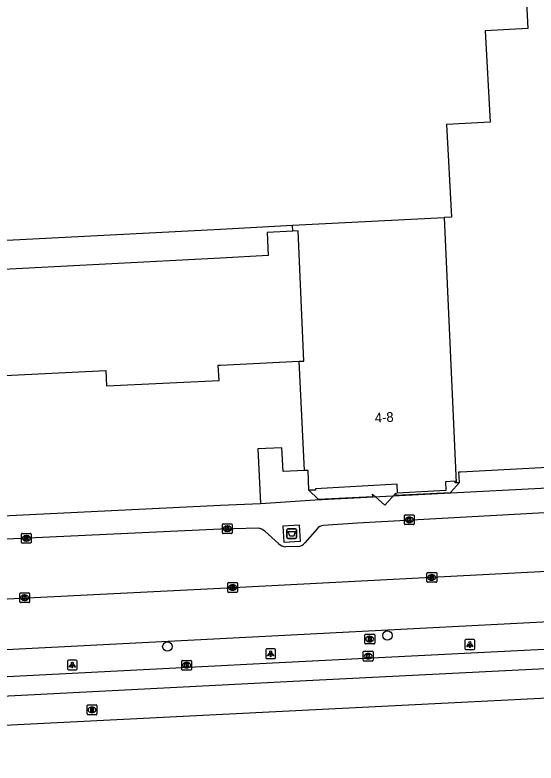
# Model space of a CAD drawing. Extents: x 161084 to 161928, y 385355 to 386522.
# Drawn here: x 161479 to 161532.3, y 385360.1 to 385436.6 of the extents above; entities that cross this region are included whole.
import ezdxf

# ---------------------------------------------------------------- set-up
doc = ezdxf.new("R2010")
doc.units = 0
for name, color, linetype in [('IMGEO_Afval_apart_plaats', 7, 'Continuous'), ('IMGEO_Boom', 7, 'Continuous'), ('IMGEO_Brandkraan', 7, 'Continuous'), ('IMGEO_Kolk', 7, 'Continuous'), ('IMGEO_Lichtpunt', 7, 'Continuous'), ('IMGEO_Pand', 7, 'Continuous'), ('IMGEO_Pand_nummerreeks', 7, 'Continuous'), ('IMGEO_Pand_overbouw', 7, 'Continuous'), ('IMGEO_Parkeervlak_open', 7, 'Continuous'), ('IMGEO_Rijbaan_lokaal_gesloten', 7, 'Continuous'), ('IMGEO_Rijbaan_lokaal_open', 7, 'Continuous'), ('IMGEO_Rioolput', 7, 'Continuous'), ('IMGEO_Voetpad_gesloten', 7, 'Continuous'), ('IMGEO_Voetpad_open', 7, 'Continuous')]:
    doc.layers.add(name, color=color, linetype=linetype)

msp = doc.modelspace()

# ---------------------------------------------------------------- linework, layer by layer
at = {"layer": 'IMGEO_Afval_apart_plaats'}
for p, q in [((161506.789, 385383.149), (161506.789, 385383.949)), ((161506.789, 385383.949), (161506.789, 385383.149)), ((161506.889, 385384.049), (161507.679, 385384.049)), ((161507.679, 385384.049), (161506.889, 385384.049)), ((161507.779, 385383.949), (161507.779, 385383.149)), ((161507.779, 385383.149), (161507.779, 385383.949)), ((161507.679, 385383.049), (161506.889, 385383.049)), ((161506.889, 385383.049), (161507.679, 385383.049))]:
    msp.add_line(p, q, dxfattribs=at)
msp.add_lwpolyline([(161506.932, 385383.763), (161507.636, 385383.763), (161507.487, 385383.293), (161507.081, 385383.293), (161506.932, 385383.763)], dxfattribs=at)
for centre, start, end in [((161506.889, 385383.949), 90, 180), ((161506.889, 385383.949), 90, 180), ((161507.679, 385383.949), 0, 90), ((161507.679, 385383.949), 360, 90), ((161506.889, 385383.149), 180, 270), ((161506.889, 385383.149), 180, 270), ((161507.679, 385383.149), 270, 0), ((161507.679, 385383.149), 270, 0)]:
    msp.add_arc(centre, 0.1, start, end, dxfattribs=at)
at = {"layer": 'IMGEO_Boom'}
for centre in [(161517.077, 385373.131), (161494.561, 385371.999)]:
    msp.add_circle(centre, 0.489, dxfattribs=at)
at = {"layer": 'IMGEO_Brandkraan'}
for p, q in [((161514.768, 385372.341), (161514.768, 385373.193)), ((161514.843, 385373.267), (161515.695, 385373.267)), ((161515.256, 385373.047), (161515.281, 385373.047)), ((161515.769, 385373.193), (161515.769, 385372.341)), ((161515.695, 385372.267), (161514.843, 385372.267)), ((161515.279, 385372.487), (161515.254, 385372.487))]:
    msp.add_line(p, q, dxfattribs=at)
for points in [[(161514.768, 385372.341), (161514.768, 385373.193)], [(161514.843, 385373.267), (161515.695, 385373.267)], [(161515.769, 385373.193), (161515.769, 385372.341)], [(161515.695, 385372.267), (161514.843, 385372.267)], [(161515.116, 385372.967), (161515.116, 385372.567), (161515.329, 385372.567)], [(161515.347, 385372.967), (161515.116, 385372.967)], [(161515.295, 385372.886), (161515.241, 385372.886), (161515.241, 385372.81)], [(161515.241, 385372.81), (161515.294, 385372.81)], [(161515.303, 385372.734), (161515.241, 385372.734), (161515.241, 385372.653)], [(161515.241, 385372.653), (161515.303, 385372.653)]]:
    msp.add_lwpolyline(points, dxfattribs=at)
for centre, radius, start, end in [((161514.845, 385373.191), 0.0765, 91.55205, 178.44795), ((161514.845, 385373.191), 0.0765, 91.55205, 178.44795), ((161515.693, 385373.191), 0.0765, 1.55205, 88.44795), ((161515.693, 385373.191), 0.0765, 1.55205, 88.44795), ((161514.845, 385372.343), 0.0765, 181.55205, 268.44795), ((161514.845, 385372.343), 0.0765, 181.55205, 268.44795), ((161515.296, 385372.848), 0.0379, 267.82845, 90.93552), ((161515.304, 385372.693), 0.0404, 269.87594, 90.50774), ((161515.335, 385372.818), 0.251, 268.66757, 293.53466), ((161515.351, 385372.822), 0.145, 59.4692, 91.53667), ((161515.376, 385372.869), 0.0922, 285.51372, 58.15012), ((161515.381, 385372.677), 0.105, 301.31148, 78.98903), ((161515.693, 385372.343), 0.0765, 271.55205, 358.44795), ((161515.693, 385372.343), 0.0765, 271.55205, 358.44795)]:
    msp.add_arc(centre, radius, start, end, dxfattribs=at)
for centre, major_axis, ratio, start_param, end_param in [((161515.255, 385372.767), (-0.387, 0.002), 0.722429, 4.712389, 7.853982), ((161515.28, 385372.767), (-0.39, 0.002), 0.717154, 1.570796, 4.712389)]:
    msp.add_ellipse(centre, major_axis=major_axis, ratio=ratio, start_param=start_param, end_param=end_param, dxfattribs=at)
at = {"layer": 'IMGEO_Kolk'}
for p, q in [((161518.808, 385384.55), (161518.808, 385385.402)), ((161518.883, 385385.476), (161519.735, 385385.476)), ((161519.296, 385385.256), (161519.321, 385385.256)), ((161519.809, 385385.402), (161519.809, 385384.55)), ((161500.186, 385383.635), (161500.186, 385384.487)), ((161500.261, 385384.561), (161501.113, 385384.561)), ((161501.187, 385384.487), (161501.187, 385383.635)), ((161519.735, 385384.476), (161518.883, 385384.476)), ((161519.319, 385384.696), (161519.294, 385384.696)), ((161500.697, 385383.781), (161500.672, 385383.781)), ((161500.674, 385384.341), (161500.699, 385384.341)), ((161479.616, 385382.649), (161479.616, 385383.501)), ((161479.691, 385383.575), (161480.543, 385383.575)), ((161480.104, 385383.355), (161480.129, 385383.355)), ((161480.617, 385383.501), (161480.617, 385382.649)), ((161501.113, 385383.561), (161500.261, 385383.561)), ((161480.543, 385382.575), (161479.691, 385382.575)), ((161480.127, 385382.795), (161480.102, 385382.795)), ((161521.113, 385378.651), (161521.113, 385379.503)), ((161521.188, 385379.577), (161522.04, 385379.577)), ((161521.601, 385379.357), (161521.626, 385379.357)), ((161522.114, 385379.503), (161522.114, 385378.651)), ((161500.734, 385377.617), (161500.734, 385378.469)), ((161500.809, 385378.543), (161501.661, 385378.543)), ((161501.735, 385378.469), (161501.735, 385377.617)), ((161522.04, 385378.577), (161521.188, 385378.577)), ((161521.624, 385378.797), (161521.599, 385378.797)), ((161501.245, 385377.763), (161501.22, 385377.763)), ((161501.222, 385378.323), (161501.247, 385378.323)), ((161479.453, 385376.572), (161479.453, 385377.424)), ((161479.528, 385377.498), (161480.38, 385377.498)), ((161479.941, 385377.278), (161479.966, 385377.278)), ((161480.454, 385377.424), (161480.454, 385376.572)), ((161501.661, 385377.543), (161500.809, 385377.543)), ((161480.38, 385376.498), (161479.528, 385376.498)), ((161479.964, 385376.718), (161479.939, 385376.718)), ((161514.676, 385371.517), (161515.528, 385371.517)), ((161514.601, 385370.591), (161514.601, 385371.443)), ((161515.112, 385370.737), (161515.087, 385370.737)), ((161515.089, 385371.297), (161515.114, 385371.297)), ((161515.602, 385371.443), (161515.602, 385370.591)), ((161496.021, 385369.661), (161496.021, 385370.513)), ((161496.096, 385370.587), (161496.948, 385370.587)), ((161496.509, 385370.367), (161496.534, 385370.367)), ((161497.022, 385370.513), (161497.022, 385369.661)), ((161515.528, 385370.517), (161514.676, 385370.517)), ((161496.948, 385369.587), (161496.096, 385369.587)), ((161496.532, 385369.807), (161496.507, 385369.807))]:
    msp.add_line(p, q, dxfattribs=at)
for points in [[(161518.808, 385384.55), (161518.808, 385385.402)], [(161518.883, 385385.476), (161519.735, 385385.476)], [(161519.809, 385385.402), (161519.809, 385384.55)], [(161500.186, 385383.635), (161500.186, 385384.487)], [(161500.261, 385384.561), (161501.113, 385384.561)], [(161501.187, 385384.487), (161501.187, 385383.635)], [(161519.735, 385384.476), (161518.883, 385384.476)], [(161519.129, 385385.176), (161519.252, 385385.176), (161519.252, 385385.025), (161519.382, 385385.176), (161519.546, 385385.176), (161519.4, 385385.025), (161519.553, 385384.776), (161519.401, 385384.776), (161519.316, 385384.94), (161519.252, 385384.873), (161519.252, 385384.776), (161519.129, 385384.776), (161519.129, 385385.176)], [(161500.507, 385384.261), (161500.63, 385384.261), (161500.63, 385384.11), (161500.76, 385384.261), (161500.924, 385384.261), (161500.778, 385384.11), (161500.931, 385383.861), (161500.779, 385383.861), (161500.694, 385384.025), (161500.63, 385383.958), (161500.63, 385383.861), (161500.507, 385383.861), (161500.507, 385384.261)], [(161479.616, 385382.649), (161479.616, 385383.501)], [(161479.691, 385383.575), (161480.543, 385383.575)], [(161479.937, 385383.275), (161480.06, 385383.275), (161480.06, 385383.124), (161480.19, 385383.275), (161480.354, 385383.275), (161480.208, 385383.124), (161480.361, 385382.875), (161480.209, 385382.875), (161480.124, 385383.039), (161480.06, 385382.972), (161480.06, 385382.875), (161479.937, 385382.875), (161479.937, 385383.275)], [(161480.617, 385383.501), (161480.617, 385382.649)], [(161501.113, 385383.561), (161500.261, 385383.561)], [(161480.543, 385382.575), (161479.691, 385382.575)], [(161521.113, 385378.651), (161521.113, 385379.503)], [(161521.188, 385379.577), (161522.04, 385379.577)], [(161521.434, 385379.277), (161521.557, 385379.277), (161521.557, 385379.126), (161521.687, 385379.277), (161521.851, 385379.277), (161521.705, 385379.126), (161521.858, 385378.877), (161521.706, 385378.877), (161521.621, 385379.041), (161521.557, 385378.974), (161521.557, 385378.877), (161521.434, 385378.877), (161521.434, 385379.277)], [(161522.114, 385379.503), (161522.114, 385378.651)], [(161500.734, 385377.617), (161500.734, 385378.469)], [(161500.809, 385378.543), (161501.661, 385378.543)], [(161501.735, 385378.469), (161501.735, 385377.617)], [(161522.04, 385378.577), (161521.188, 385378.577)], [(161501.055, 385378.243), (161501.178, 385378.243), (161501.178, 385378.092), (161501.308, 385378.243), (161501.472, 385378.243), (161501.326, 385378.092), (161501.479, 385377.843), (161501.327, 385377.843), (161501.242, 385378.007), (161501.178, 385377.94), (161501.178, 385377.843), (161501.055, 385377.843), (161501.055, 385378.243)], [(161479.453, 385376.572), (161479.453, 385377.424)], [(161479.528, 385377.498), (161480.38, 385377.498)], [(161479.774, 385377.198), (161479.897, 385377.198), (161479.897, 385377.047), (161480.027, 385377.198), (161480.191, 385377.198), (161480.045, 385377.047), (161480.198, 385376.798), (161480.046, 385376.798), (161479.961, 385376.962), (161479.897, 385376.895), (161479.897, 385376.798), (161479.774, 385376.798), (161479.774, 385377.198)], [(161480.454, 385377.424), (161480.454, 385376.572)], [(161501.661, 385377.543), (161500.809, 385377.543)], [(161480.38, 385376.498), (161479.528, 385376.498)], [(161514.676, 385371.517), (161515.528, 385371.517)], [(161514.601, 385370.591), (161514.601, 385371.443)], [(161514.922, 385371.217), (161515.045, 385371.217), (161515.045, 385371.066), (161515.175, 385371.217), (161515.339, 385371.217), (161515.193, 385371.066), (161515.346, 385370.817), (161515.194, 385370.817), (161515.109, 385370.981), (161515.045, 385370.914), (161515.045, 385370.817), (161514.922, 385370.817), (161514.922, 385371.217)], [(161515.602, 385371.443), (161515.602, 385370.591)], [(161496.021, 385369.661), (161496.021, 385370.513)], [(161496.096, 385370.587), (161496.948, 385370.587)], [(161496.342, 385370.287), (161496.465, 385370.287), (161496.465, 385370.136), (161496.595, 385370.287), (161496.759, 385370.287), (161496.613, 385370.136), (161496.766, 385369.887), (161496.614, 385369.887), (161496.529, 385370.051), (161496.465, 385369.984), (161496.465, 385369.887), (161496.342, 385369.887), (161496.342, 385370.287)], [(161497.022, 385370.513), (161497.022, 385369.661)], [(161515.528, 385370.517), (161514.676, 385370.517)], [(161496.948, 385369.587), (161496.096, 385369.587)]]:
    msp.add_lwpolyline(points, dxfattribs=at)
for centre, start, end in [((161518.885, 385385.4), 91.55205, 178.44795), ((161518.885, 385385.4), 91.55205, 178.44795), ((161519.733, 385385.4), 1.55205, 88.44795), ((161519.733, 385385.4), 1.55205, 88.44795), ((161500.263, 385384.485), 91.55205, 178.44795), ((161500.263, 385384.485), 91.55205, 178.44795), ((161501.111, 385384.485), 1.55205, 88.44795), ((161501.111, 385384.485), 1.55205, 88.44795), ((161518.885, 385384.552), 181.55205, 268.44795), ((161518.885, 385384.552), 181.55205, 268.44795), ((161519.733, 385384.552), 271.55205, 358.44795), ((161519.733, 385384.552), 271.55205, 358.44795), ((161479.693, 385383.499), 91.55205, 178.44795), ((161479.693, 385383.499), 91.55205, 178.44795), ((161480.541, 385383.499), 1.55205, 88.44795), ((161480.541, 385383.499), 1.55205, 88.44795), ((161500.263, 385383.637), 181.55205, 268.44795), ((161500.263, 385383.637), 181.55205, 268.44795), ((161501.111, 385383.637), 271.55205, 358.44795), ((161501.111, 385383.637), 271.55205, 358.44795), ((161479.693, 385382.651), 181.55205, 268.44795), ((161479.693, 385382.651), 181.55205, 268.44795), ((161480.541, 385382.651), 271.55205, 358.44795), ((161480.541, 385382.651), 271.55205, 358.44795), ((161521.19, 385379.501), 91.55205, 178.44795), ((161521.19, 385379.501), 91.55205, 178.44795), ((161522.038, 385379.501), 1.55205, 88.44795), ((161522.038, 385379.501), 1.55205, 88.44795), ((161500.811, 385378.467), 91.55205, 178.44795), ((161500.811, 385378.467), 91.55205, 178.44795), ((161501.659, 385378.467), 1.55205, 88.44795), ((161501.659, 385378.467), 1.55205, 88.44795), ((161521.19, 385378.653), 181.55205, 268.44795), ((161521.19, 385378.653), 181.55205, 268.44795), ((161522.038, 385378.653), 271.55205, 358.44795), ((161522.038, 385378.653), 271.55205, 358.44795), ((161500.811, 385377.619), 181.55205, 268.44795), ((161500.811, 385377.619), 181.55205, 268.44795), ((161501.659, 385377.619), 271.55205, 358.44795), ((161501.659, 385377.619), 271.55205, 358.44795), ((161479.53, 385377.422), 91.55205, 178.44795), ((161479.53, 385377.422), 91.55205, 178.44795), ((161480.378, 385377.422), 1.55205, 88.44795), ((161480.378, 385377.422), 1.55205, 88.44795), ((161479.53, 385376.574), 181.55205, 268.44795), ((161479.53, 385376.574), 181.55205, 268.44795), ((161480.378, 385376.574), 271.55205, 358.44795), ((161480.378, 385376.574), 271.55205, 358.44795), ((161514.678, 385371.441), 91.55205, 178.44795), ((161514.678, 385371.441), 91.55205, 178.44795), ((161515.526, 385371.441), 1.55205, 88.44795), ((161515.526, 385371.441), 1.55205, 88.44795), ((161496.098, 385370.511), 91.55205, 178.44795), ((161496.098, 385370.511), 91.55205, 178.44795), ((161496.946, 385370.511), 1.55205, 88.44795), ((161496.946, 385370.511), 1.55205, 88.44795), ((161514.678, 385370.593), 181.55205, 268.44795), ((161514.678, 385370.593), 181.55205, 268.44795), ((161515.526, 385370.593), 271.55205, 358.44795), ((161515.526, 385370.593), 271.55205, 358.44795), ((161496.098, 385369.663), 181.55205, 268.44795), ((161496.098, 385369.663), 181.55205, 268.44795), ((161496.946, 385369.663), 271.55205, 358.44795), ((161496.946, 385369.663), 271.55205, 358.44795)]:
    msp.add_arc(centre, 0.0765, start, end, dxfattribs=at)
for centre, major_axis, ratio, start_param, end_param in [((161519.295, 385384.976), (-0.387, 0.002), 0.722429, 4.712389, 7.853982), ((161519.32, 385384.976), (-0.39, 0.002), 0.717154, 1.570796, 4.712389), ((161500.673, 385384.061), (-0.387, 0.002), 0.722429, 4.712389, 7.853982), ((161500.698, 385384.061), (-0.39, 0.002), 0.717154, 1.570796, 4.712389), ((161480.103, 385383.075), (-0.387, 0.002), 0.722429, 4.712389, 7.853982), ((161480.128, 385383.075), (-0.39, 0.002), 0.717154, 1.570796, 4.712389), ((161521.6, 385379.077), (-0.387, 0.002), 0.722429, 4.712389, 7.853982), ((161521.625, 385379.077), (-0.39, 0.002), 0.717154, 1.570796, 4.712389), ((161501.221, 385378.043), (-0.387, 0.002), 0.722429, 4.712389, 7.853982), ((161501.246, 385378.043), (-0.39, 0.002), 0.717154, 1.570796, 4.712389), ((161479.94, 385376.998), (-0.387, 0.002), 0.722429, 4.712389, 7.853982), ((161479.965, 385376.998), (-0.39, 0.002), 0.717154, 1.570796, 4.712389), ((161515.088, 385371.017), (-0.387, 0.002), 0.722429, 4.712389, 7.853982), ((161515.113, 385371.017), (-0.39, 0.002), 0.717154, 1.570796, 4.712389), ((161496.508, 385370.087), (-0.387, 0.002), 0.722429, 4.712389, 7.853982), ((161496.533, 385370.087), (-0.39, 0.002), 0.717154, 1.570796, 4.712389)]:
    msp.add_ellipse(centre, major_axis=major_axis, ratio=ratio, start_param=start_param, end_param=end_param, dxfattribs=at)
at = {"layer": 'IMGEO_Lichtpunt'}
for p, q in [((161525.009, 385372.609), (161525.009, 385371.802)), ((161525.009, 385372.609), (161525.009, 385371.802)), ((161525.911, 385372.704), (161525.103, 385372.704)), ((161525.911, 385372.704), (161525.103, 385372.704)), ((161526.005, 385371.802), (161526.005, 385372.609)), ((161526.005, 385371.802), (161526.005, 385372.609)), ((161504.627, 385371.661), (161504.627, 385370.854)), ((161504.627, 385371.661), (161504.627, 385370.854)), ((161505.529, 385371.756), (161504.721, 385371.756)), ((161505.529, 385371.756), (161504.721, 385371.756)), ((161505.623, 385370.854), (161505.623, 385371.661)), ((161505.623, 385370.854), (161505.623, 385371.661)), ((161525.103, 385371.708), (161525.911, 385371.708)), ((161525.103, 385371.708), (161525.911, 385371.708)), ((161504.721, 385370.76), (161505.529, 385370.76)), ((161504.721, 385370.76), (161505.529, 385370.76)), ((161484.333, 385370.511), (161484.333, 385369.704)), ((161484.333, 385370.511), (161484.333, 385369.704)), ((161485.235, 385370.606), (161484.427, 385370.606)), ((161485.235, 385370.606), (161484.427, 385370.606)), ((161485.329, 385369.704), (161485.329, 385370.511)), ((161485.329, 385369.704), (161485.329, 385370.511)), ((161484.427, 385369.61), (161485.235, 385369.61)), ((161484.427, 385369.61), (161485.235, 385369.61))]:
    msp.add_line(p, q, dxfattribs=at)
for points in [[(161525.383, 385372.273), (161525.422, 385372.245), (161525.234, 385371.983), (161525.196, 385372.01), (161525.383, 385372.273)], [(161525.485, 385372.225), (161525.532, 385372.225), (161525.532, 385371.903), (161525.485, 385371.903), (161525.485, 385372.225)], [(161525.595, 385372.245), (161525.633, 385372.272), (161525.82, 385372.01), (161525.781, 385371.982), (161525.595, 385372.245)], [(161505.001, 385371.325), (161505.04, 385371.297), (161504.852, 385371.035), (161504.814, 385371.062), (161505.001, 385371.325)], [(161505.103, 385371.277), (161505.15, 385371.277), (161505.15, 385370.955), (161505.103, 385370.955), (161505.103, 385371.277)], [(161505.213, 385371.297), (161505.251, 385371.324), (161505.438, 385371.062), (161505.399, 385371.034), (161505.213, 385371.297)], [(161484.707, 385370.175), (161484.746, 385370.147), (161484.558, 385369.885), (161484.52, 385369.912), (161484.707, 385370.175)], [(161484.809, 385370.127), (161484.856, 385370.127), (161484.856, 385369.805), (161484.809, 385369.805), (161484.809, 385370.127)], [(161484.919, 385370.147), (161484.957, 385370.174), (161485.144, 385369.912), (161485.105, 385369.884), (161484.919, 385370.147)]]:
    msp.add_lwpolyline(points, dxfattribs=at)
for centre in [(161525.508, 385372.407), (161505.126, 385371.459), (161484.832, 385370.309)]:
    msp.add_circle(centre, 0.0994, dxfattribs=at)
for centre, start, end in [((161525.103, 385372.609), 90, 180), ((161525.103, 385372.609), 90, 180), ((161525.911, 385372.609), 0, 90), ((161525.911, 385372.609), 0, 90), ((161504.721, 385371.661), 90, 180), ((161504.721, 385371.661), 90, 180), ((161505.529, 385371.661), 0, 90), ((161505.529, 385371.661), 0, 90), ((161525.103, 385371.802), 180, 270), ((161525.103, 385371.802), 180, 270), ((161525.911, 385371.802), 270, 0), ((161525.911, 385371.802), 270, 360), ((161504.721, 385370.854), 180, 270), ((161504.721, 385370.854), 180, 270), ((161505.529, 385370.854), 270, 0), ((161505.529, 385370.854), 270, 360), ((161484.427, 385370.511), 90, 180), ((161484.427, 385370.511), 90, 180), ((161485.235, 385370.511), 0, 90), ((161485.235, 385370.511), 0, 90), ((161484.427, 385369.704), 180, 270), ((161484.427, 385369.704), 180, 270), ((161485.235, 385369.704), 270, 0), ((161485.235, 385369.704), 270, 360)]:
    msp.add_arc(centre, 0.0946, start, end, dxfattribs=at)
at = {"layer": 'IMGEO_Pand'}
for points in [[(161530.957, 385444.578), (161531.457, 385435.246), (161527.076, 385435.01), (161527.577, 385425.67), (161523.129, 385425.432), (161523.637, 385415.955), (161522.896, 385415.916)], [(161507.406, 385414.52), (161504.762, 385414.382), (161504.886, 385412.015), (161500, 385411.76), (161468.584, 385410.119), (161468.516, 385411.422), (161423.742, 385409.085), (161418.748, 385408.824), (161418.397, 385415.54), (161468.535, 385418.145), (161468.809, 385413.105), (161500, 385414.726), (161507.377, 385415.11)], [(161507.377, 385415.11), (161522.896, 385415.916)], [(161522.896, 385415.916), (161524.122, 385388.767)], [(161507.406, 385414.52), (161507.377, 385415.11)], [(161508.057, 385401.191), (161508.533, 385401.214), (161507.951, 385414.548), (161507.406, 385414.52)], [(161445.572, 385399.025), (161445.807, 385399.037), (161445.852, 385398.132), (161452.676, 385398.466), (161452.752, 385396.902), (161475.903, 385398.035), (161475.825, 385399.632), (161488.262, 385400.24), (161488.339, 385398.664), (161499.846, 385399.227), (161499.769, 385400.786), (161500, 385400.797), (161508.057, 385401.191)], [(161508.603, 385390.008), (161508.057, 385401.191)], [(161508.603, 385390.008), (161506.394, 385389.9), (161506.275, 385392.337), (161503.802, 385392.216), (161504.075, 385386.651)], [(161524.122, 385388.767), (161524.45, 385388.785), (161524.391, 385389.885), (161524.539, 385389.893), (161551.238, 385391.326), (161551.355, 385389.153)], [(161524.122, 385388.767), (161524.003, 385388.761), (161523.995, 385388.916), (161523, 385388.862), (161523.049, 385387.957), (161518.12, 385387.693), (161518.071, 385388.602), (161509.7, 385388.152), (161509.706, 385388.016), (161509.041, 385387.987), (161508.952, 385390.025), (161508.603, 385390.008)], [(161446.313, 385383.833), (161500, 385386.452), (161504.075, 385386.651)]]:
    msp.add_lwpolyline(points, dxfattribs=at)
at = {"layer": 'IMGEO_Pand_overbouw'}
msp.add_lwpolyline([(161510.003, 385387.082), (161515.573, 385387.365), (161515.561, 385387.593), (161516.811, 385386.462), (161517.939, 385387.711), (161517.951, 385387.491), (161523.534, 385387.779), (161524.45, 385388.785), (161524.122, 385388.767), (161524.003, 385388.761), (161523.995, 385388.916), (161523, 385388.862), (161523.049, 385387.957), (161518.12, 385387.693), (161518.071, 385388.602), (161509.7, 385388.152), (161509.706, 385388.016), (161509.041, 385387.987)], close=True, dxfattribs=at)
at = {"layer": 'IMGEO_Parkeervlak_open'}
msp.add_lwpolyline([(161611.642, 385381.949), (161611.734, 385378.546), (161536.947, 385374.696), (161499.966, 385372.793), (161436.244, 385369.529)], dxfattribs=at)
at = {"layer": 'IMGEO_Rijbaan_lokaal_gesloten'}
for points in [[(161622.181, 385375.572), (161615.993, 385374.116), (161611.842, 385373.703), (161604.686, 385373.29), (161508.768, 385368.474), (161402.097, 385363.009)], [(161612.776, 385375.763), (161606.577, 385375.444), (161537.172, 385371.897), (161505.307, 385370.314), (161500.052, 385370.04), (161436.355, 385366.757)], [(161402.264, 385360.078), (161479.217, 385364.029), (161505.666, 385365.356), (161523.978, 385366.275), (161544.274, 385367.294), (161580.676, 385369.12), (161602.822, 385370.279), (161621.627, 385370.918)]]:
    msp.add_lwpolyline(points, dxfattribs=at)
at = {"layer": 'IMGEO_Rijbaan_lokaal_open'}
for points in [[(161619.908, 385391.627), (161617.909, 385390.87), (161617.428, 385390.699), (161616.263, 385390.366), (161615.073, 385390.138), (161613.868, 385390.017), (161612.657, 385390.005), (161547.112, 385386.383), (161536.266, 385385.841), (161514.016, 385384.611), (161510.509, 385384.371)], [(161503.842, 385384.114), (161501.355, 385384.05), (161500, 385384.027), (161446.746, 385381.511), (161422.04, 385380.3), (161408.687, 385379.455)], [(161409.084, 385373.337), (161409.328, 385373.422), (161500, 385377.979), (161536.651, 385379.888), (161613.107, 385383.789)], [(161505.925, 385382.552), (161504.527, 385383.798)], [(161509.879, 385384.035), (161508.63, 385382.621)], [(161507.904, 385382.253), (161506.671, 385382.196)]]:
    msp.add_lwpolyline(points, dxfattribs=at)
for centre, radius, start, end in [((161503.674, 385382.85), 1.275, 48.03021, 82.44073), ((161510.471, 385383.683), 0.689, 86.84613, 149.29884), ((161506.757, 385383.335), 1.142, 223.2778, 265.70015), ((161507.886, 385383.19), 0.937, 271.12995, 322.62977)]:
    msp.add_arc(centre, radius, start, end, dxfattribs=at)
at = {"layer": 'IMGEO_Rioolput'}
for p, q in [((161486.344, 385365.098), (161486.344, 385365.95)), ((161486.419, 385366.024), (161487.271, 385366.024)), ((161486.832, 385365.804), (161486.857, 385365.804)), ((161487.345, 385365.95), (161487.345, 385365.098)), ((161487.271, 385365.024), (161486.419, 385365.024)), ((161486.855, 385365.244), (161486.83, 385365.244))]:
    msp.add_line(p, q, dxfattribs=at)
for points in [[(161486.344, 385365.098), (161486.344, 385365.95)], [(161486.419, 385366.024), (161487.271, 385366.024)], [(161486.933, 385365.722), (161486.681, 385365.724), (161486.681, 385365.324)], [(161486.681, 385365.324), (161486.805, 385365.324), (161486.805, 385365.486), (161486.816, 385365.486)], [(161486.859, 385365.643), (161486.805, 385365.643), (161486.805, 385365.562)], [(161486.805, 385365.562), (161486.857, 385365.562)], [(161486.863, 385365.457), (161486.934, 385365.324), (161487.074, 385365.324), (161487.009, 385365.45)], [(161487.345, 385365.95), (161487.345, 385365.098)], [(161487.271, 385365.024), (161486.419, 385365.024)]]:
    msp.add_lwpolyline(points, dxfattribs=at)
for centre, radius, start, end in [((161486.421, 385365.948), 0.0765, 91.55205, 178.44795), ((161486.421, 385365.948), 0.0765, 91.55205, 178.44795), ((161486.815, 385365.433), 0.0533, 26.02933, 88.69889), ((161486.841, 385365.751), 0.19, 274.7715, 282.96867), ((161486.865, 385365.547), 0.0964, 77.00612, 93.18647), ((161486.879, 385365.604), 0.0378, 276.66336, 79.67722), ((161486.932, 385365.612), 0.109, 350.36119, 89.41601), ((161486.93, 385365.612), 0.112, 277.58423, 350.98172), ((161486.914, 385365.397), 0.108, 29.51342, 73.79051), ((161487.269, 385365.948), 0.0765, 1.55205, 88.44795), ((161487.269, 385365.948), 0.0765, 1.55205, 88.44795), ((161486.421, 385365.1), 0.0765, 181.55205, 268.44795), ((161486.421, 385365.1), 0.0765, 181.55205, 268.44795), ((161487.269, 385365.1), 0.0765, 271.55205, 358.44795), ((161487.269, 385365.1), 0.0765, 271.55205, 358.44795)]:
    msp.add_arc(centre, radius, start, end, dxfattribs=at)
for centre, major_axis, ratio, start_param, end_param in [((161486.831, 385365.524), (-0.387, 0.002), 0.722429, 4.712389, 7.853982), ((161486.856, 385365.524), (-0.39, 0.002), 0.717154, 1.570796, 4.712389)]:
    msp.add_ellipse(centre, major_axis=major_axis, ratio=ratio, start_param=start_param, end_param=end_param, dxfattribs=at)
at = {"layer": 'IMGEO_Voetpad_gesloten'}
msp.add_lwpolyline([(161508.079, 385384.421), (161506.388, 385384.318), (161506.488, 385382.676), (161508.179, 385382.779), (161508.079, 385384.421)], dxfattribs=at)
at = {"layer": 'IMGEO_Voetpad_open'}
msp.add_lwpolyline([(161504.075, 385386.651), (161509.685, 385387), (161536.102, 385388.365), (161551.355, 385389.153)], dxfattribs=at)

# ---------------------------------------------------------------- texts
at = {"layer": 'IMGEO_Pand_nummerreeks'}
msp.add_text('4-8', height=1, rotation=3.06532, dxfattribs=at).set_placement((161515.802, 385394.905))

doc.saveas('drawing.dxf')
